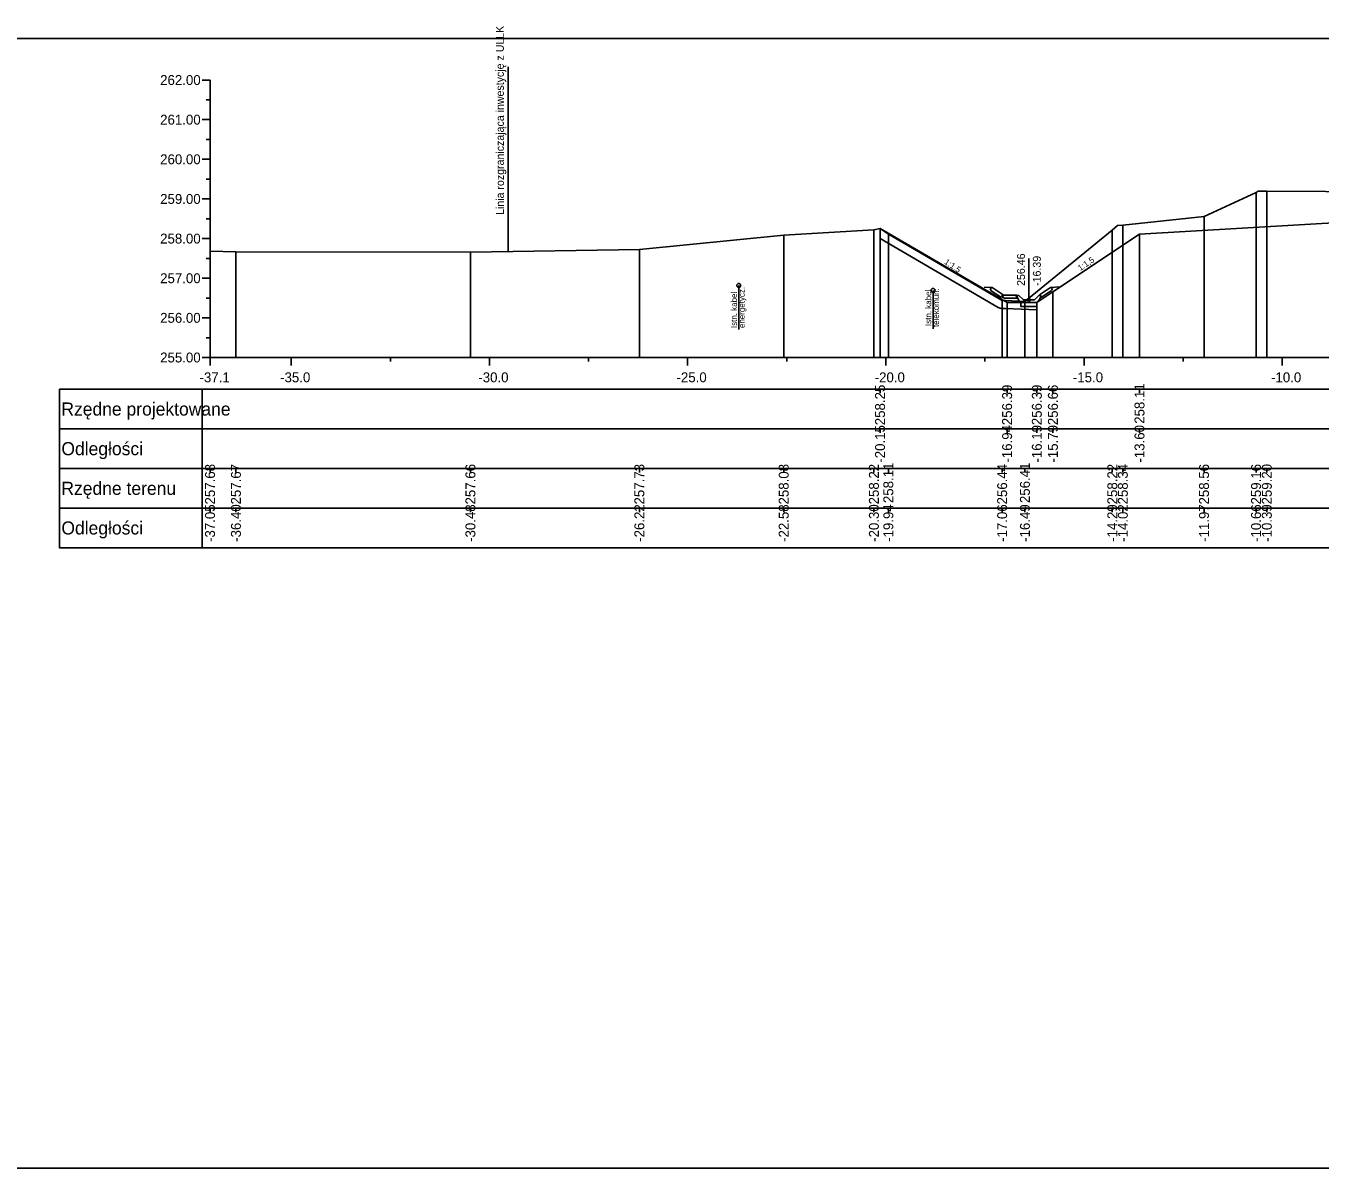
# Model space of a CAD drawing. Extents: x 6516023 to 6560129, y 5513077 to 5529206.
# Drawn here: x 6516527.82 to 6516560.47, y 5514551.66 to 5514580.47 of the extents above; entities that cross this region are included whole.
import ezdxf

# ---------------------------------------------------------------- set-up
doc = ezdxf.new("R2010")
doc.units = 0
for name, color, linetype in [('IR_default', 7, 'Continuous'), ('TOR_PRZEK_P-kable', 7, 'Continuous'), ('TOR_PRZEK_P-odwodnienie', 7, 'Continuous'), ('TOR_PRZEK_P-opisy', 7, 'Continuous'), ('TOR_PRZEK_P-schodkowanie+wymiana', 7, 'Continuous'), ('TOR_PRZEK_P-tabelka istniejace', 7, 'Continuous'), ('TOR_PRZEK_P-tabelka projektowane', 7, 'Continuous'), ('TOR_PRZEK_P-teren istniejacy', 7, 'Continuous'), ('TOR_PRZEK_P-uklad odniesienia', 7, 'Continuous'), ('TOR_PRZEK_P-warstwa ochronna II', 7, 'Continuous'), ('TOR_PS_T-granica PKP-projektowana', 7, 'Continuous'), ('TOR_RAMKI-ramka+tabelka 1', 7, 'Continuous')]:
    doc.layers.add(name, color=color, linetype=linetype)

msp = doc.modelspace()

# ---------------------------------------------------------------- linework, layer by layer
at = {"layer": 'IR_default'}
msp.add_lwpolyline([(6516549.367, 5514575.36), (6516552.573, 5514573.492), (6516553.323, 5514573.492), (6516553.728, 5514573.762), (6516555.913, 5514575.219), (6516561.234, 5514575.532)], dxfattribs=at)
at = {"layer": 'TOR_PRZEK_P-kable'}
for p, q in [((6516545.804, 5514573.923), (6516545.804, 5514572.813)), ((6516550.704, 5514573.798), (6516550.704, 5514572.825))]:
    msp.add_line(p, q, dxfattribs=at)
for centre in [(6516545.804, 5514573.923), (6516550.704, 5514573.798)]:
    msp.add_circle(centre, 0.05, dxfattribs=at)
at = {"layer": 'TOR_PRZEK_P-odwodnienie'}
for p, q in [((6516553.123, 5514573.562), (6516553.123, 5514574.606)), ((6516552.476, 5514573.684), (6516552.195, 5514573.871)), ((6516553.387, 5514573.688), (6516553.668, 5514573.875)), ((6516552.431, 5514573.617), (6516552.17, 5514573.791)), ((6516552.442, 5514573.634), (6516552.431, 5514573.617)), ((6516552.476, 5514573.684), (6516552.467, 5514573.671)), ((6516552.821, 5514573.682), (6516552.484, 5514573.682)), ((6516552.821, 5514573.602), (6516552.507, 5514573.602)), ((6516552.815, 5514573.657), (6516552.863, 5514573.681)), ((6516552.821, 5514573.682), (6516552.821, 5514573.667)), ((6516552.821, 5514573.622), (6516552.821, 5514573.602)), ((6516552.983, 5514573.562), (6516552.863, 5514573.681)), ((6516552.983, 5514573.562), (6516553.263, 5514573.562)), ((6516553.263, 5514573.562), (6516553.383, 5514573.681)), ((6516553.383, 5514573.681), (6516553.43, 5514573.657)), ((6516553.387, 5514573.688), (6516553.396, 5514573.675)), ((6516553.421, 5514573.638), (6516553.432, 5514573.621)), ((6516553.432, 5514573.621), (6516553.693, 5514573.795)), ((6516552.933, 5514573.492), (6516553.313, 5514573.492))]:
    msp.add_line(p, q, dxfattribs=at)
for points in [[(6516551.99, 5514573.881), (6516552.195, 5514573.871)], [(6516552.145, 5514573.844), (6516552.195, 5514573.871)], [(6516553.914, 5514573.886), (6516553.668, 5514573.875)], [(6516553.718, 5514573.848), (6516553.668, 5514573.875)], [(6516552.145, 5514573.844), (6516552.17, 5514573.791)], [(6516552.467, 5514573.671), (6516552.432, 5514573.653)], [(6516552.432, 5514573.653), (6516552.442, 5514573.634)], [(6516552.457, 5514573.632), (6516552.484, 5514573.682)], [(6516552.457, 5514573.632), (6516552.507, 5514573.602)], [(6516552.821, 5514573.667), (6516552.802, 5514573.632)], [(6516552.802, 5514573.632), (6516552.821, 5514573.622)], [(6516552.863, 5514573.562), (6516552.815, 5514573.657)], [(6516552.933, 5514573.492), (6516552.863, 5514573.562)], [(6516553.313, 5514573.492), (6516553.383, 5514573.562)], [(6516553.383, 5514573.562), (6516553.43, 5514573.657)], [(6516553.396, 5514573.675), (6516553.431, 5514573.657)], [(6516553.431, 5514573.657), (6516553.421, 5514573.638)], [(6516553.718, 5514573.848), (6516553.693, 5514573.795)], [(6516552.573, 5514573.492), (6516552.572, 5514573.492), (6516552.573, 5514573.492), (6516552.572, 5514573.491), (6516552.573, 5514573.492), (6516552.573, 5514573.491), (6516552.573, 5514573.492), (6516552.573, 5514573.492)], [(6516553.323, 5514573.492), (6516552.923, 5514573.492), (6516552.923, 5514573.392), (6516553.323, 5514573.392), (6516553.323, 5514573.492)], [(6516553.323, 5514573.492), (6516553.322, 5514573.492), (6516553.323, 5514573.492), (6516553.322, 5514573.491), (6516553.323, 5514573.492), (6516553.323, 5514573.491), (6516553.323, 5514573.492), (6516553.323, 5514573.492)]]:
    msp.add_lwpolyline(points, dxfattribs=at)
msp.add_circle((6516553.123, 5514573.562), 0.035, dxfattribs=at)
at = {"layer": 'TOR_PRZEK_P-schodkowanie+wymiana'}
msp.add_line((6516549.367, 5514575.112), (6516552.348, 5514573.369), dxfattribs=at)
msp.add_lwpolyline([(6516552.456, 5514573.342), (6516552.531, 5514573.344), (6516553.323, 5514573.306)], dxfattribs=at)
msp.add_arc((6516552.448, 5514573.541), 0.2, 239.6774, 272.0806, dxfattribs=at)
at = {"layer": 'TOR_PRZEK_P-tabelka istniejace'}
for p, q in [((6516528.663, 5514569.306), (6516528.663, 5514567.306)), ((6516532.263, 5514569.306), (6516532.263, 5514567.306)), ((6516532.463, 5514569.206), (6516532.463, 5514569.306)), ((6516533.117, 5514569.206), (6516533.117, 5514569.306)), ((6516539.033, 5514569.206), (6516539.033, 5514569.306)), ((6516543.295, 5514569.206), (6516543.295, 5514569.306)), ((6516546.937, 5514569.206), (6516546.937, 5514569.306)), ((6516549.212, 5514569.206), (6516549.212, 5514569.306)), ((6516549.577, 5514569.206), (6516549.577, 5514569.306)), ((6516552.448, 5514569.206), (6516552.448, 5514569.306)), ((6516553.022, 5514569.206), (6516553.022, 5514569.306)), ((6516555.227, 5514569.206), (6516555.227, 5514569.306)), ((6516555.493, 5514569.206), (6516555.493, 5514569.306)), ((6516557.541, 5514569.206), (6516557.541, 5514569.306)), ((6516558.853, 5514569.206), (6516558.853, 5514569.306)), ((6516559.125, 5514569.206), (6516559.125, 5514569.306)), ((6516528.663, 5514568.306), (6516607.463, 5514568.306)), ((6516532.463, 5514568.206), (6516532.463, 5514568.306)), ((6516533.117, 5514568.206), (6516533.117, 5514568.306)), ((6516539.033, 5514568.206), (6516539.033, 5514568.306)), ((6516543.295, 5514568.206), (6516543.295, 5514568.306)), ((6516546.937, 5514568.206), (6516546.937, 5514568.306)), ((6516549.212, 5514568.206), (6516549.212, 5514568.306)), ((6516549.577, 5514568.206), (6516549.577, 5514568.306)), ((6516552.448, 5514568.206), (6516552.448, 5514568.306)), ((6516553.022, 5514568.206), (6516553.022, 5514568.306)), ((6516555.227, 5514568.206), (6516555.227, 5514568.306)), ((6516555.493, 5514568.206), (6516555.493, 5514568.306)), ((6516557.541, 5514568.206), (6516557.541, 5514568.306)), ((6516558.853, 5514568.206), (6516558.853, 5514568.306)), ((6516559.125, 5514568.206), (6516559.125, 5514568.306))]:
    msp.add_line(p, q, dxfattribs=at)
for points in [[(6516558.853, 5514576.268), (6516558.853, 5514572.306), (6516558.853, 5514572.176), (6516558.853, 5514572.106)], [(6516559.125, 5514576.301), (6516559.125, 5514572.306), (6516559.125, 5514572.176), (6516559.125, 5514572.106)], [(6516557.541, 5514575.663), (6516557.541, 5514572.306), (6516557.541, 5514572.176), (6516557.541, 5514572.106)], [(6516546.937, 5514575.189), (6516546.937, 5514572.306), (6516546.937, 5514572.176), (6516546.937, 5514572.106)], [(6516549.212, 5514575.327), (6516549.212, 5514572.306), (6516549.212, 5514572.176), (6516549.212, 5514572.106)], [(6516549.577, 5514575.221), (6516549.577, 5514572.306), (6516549.577, 5514572.176), (6516549.577, 5514572.106)], [(6516555.227, 5514575.322), (6516555.227, 5514572.306), (6516555.227, 5514572.176), (6516555.227, 5514572.106)], [(6516555.493, 5514575.447), (6516555.493, 5514572.306), (6516555.493, 5514572.176), (6516555.493, 5514572.106)], [(6516543.295, 5514574.833), (6516543.295, 5514572.306), (6516543.295, 5514572.176), (6516543.295, 5514572.106)], [(6516532.463, 5514574.786), (6516532.463, 5514572.306), (6516532.463, 5514572.176), (6516532.463, 5514572.106)], [(6516533.117, 5514574.774), (6516533.117, 5514572.306), (6516533.117, 5514572.176), (6516533.117, 5514572.106)], [(6516539.033, 5514574.767), (6516539.033, 5514572.306), (6516539.033, 5514572.176), (6516539.033, 5514572.106)], [(6516552.448, 5514573.541), (6516552.448, 5514572.306), (6516552.448, 5514572.176), (6516552.448, 5514572.106)], [(6516553.022, 5514573.521), (6516553.022, 5514572.306), (6516553.022, 5514572.176), (6516553.022, 5514572.106)]]:
    msp.add_lwpolyline(points, dxfattribs=at)
msp.add_lwpolyline([(6516528.663, 5514569.306), (6516528.663, 5514567.306), (6516607.463, 5514567.306), (6516607.463, 5514569.306)], close=True, dxfattribs=at)
at = {"layer": 'TOR_PRZEK_P-tabelka projektowane'}
for p, q in [((6516528.663, 5514571.306), (6516528.663, 5514569.306)), ((6516532.263, 5514571.306), (6516532.263, 5514569.306)), ((6516549.367, 5514571.206), (6516549.367, 5514571.306)), ((6516552.573, 5514571.206), (6516552.573, 5514571.306)), ((6516553.323, 5514571.206), (6516553.323, 5514571.306)), ((6516553.728, 5514571.206), (6516553.728, 5514571.306)), ((6516555.913, 5514571.206), (6516555.913, 5514571.306)), ((6516528.663, 5514570.306), (6516607.463, 5514570.306)), ((6516549.367, 5514570.206), (6516549.367, 5514570.306)), ((6516552.573, 5514570.206), (6516552.573, 5514570.306)), ((6516553.323, 5514570.206), (6516553.323, 5514570.306)), ((6516553.728, 5514570.206), (6516553.728, 5514570.306)), ((6516555.913, 5514570.206), (6516555.913, 5514570.306))]:
    msp.add_line(p, q, dxfattribs=at)
for points in [[(6516549.367, 5514575.36), (6516549.367, 5514572.306), (6516549.367, 5514572.176), (6516549.367, 5514572.106)], [(6516555.913, 5514575.219), (6516555.913, 5514572.306), (6516555.913, 5514572.176), (6516555.913, 5514572.106)], [(6516553.728, 5514573.762), (6516553.728, 5514572.306), (6516553.728, 5514572.176), (6516553.728, 5514572.106)], [(6516552.573, 5514573.492), (6516552.573, 5514572.306), (6516552.573, 5514572.176), (6516552.573, 5514572.106)], [(6516553.323, 5514573.492), (6516553.323, 5514572.306), (6516553.323, 5514572.176), (6516553.323, 5514572.106)]]:
    msp.add_lwpolyline(points, dxfattribs=at)
msp.add_lwpolyline([(6516528.663, 5514571.306), (6516528.663, 5514569.306), (6516607.463, 5514569.306), (6516607.463, 5514571.306)], close=True, dxfattribs=at)
at = {"layer": 'TOR_PRZEK_P-teren istniejacy'}
msp.add_lwpolyline([(6516532.463, 5514574.786), (6516533.117, 5514574.774), (6516539.033, 5514574.767), (6516543.295, 5514574.833), (6516546.937, 5514575.189), (6516549.212, 5514575.327), (6516549.367, 5514575.36), (6516549.577, 5514575.221), (6516552.448, 5514573.541), (6516552.532, 5514573.544), (6516553.022, 5514573.521), (6516555.227, 5514575.322), (6516555.357, 5514575.436), (6516555.493, 5514575.447), (6516557.541, 5514575.663), (6516558.853, 5514576.268), (6516558.906, 5514576.301), (6516559.125, 5514576.301), (6516562.09, 5514576.283)], dxfattribs=at)
at = {"layer": 'TOR_PRZEK_P-uklad odniesienia'}
for p, q in [((6516532.263, 5514579.106), (6516532.463, 5514579.106)), ((6516532.463, 5514579.106), (6516532.463, 5514572.106)), ((6516532.363, 5514578.606), (6516532.463, 5514578.606)), ((6516532.263, 5514578.106), (6516532.463, 5514578.106)), ((6516532.363, 5514577.606), (6516532.463, 5514577.606)), ((6516532.263, 5514577.106), (6516532.463, 5514577.106)), ((6516532.363, 5514576.606), (6516532.463, 5514576.606)), ((6516532.263, 5514576.106), (6516532.463, 5514576.106)), ((6516532.363, 5514575.606), (6516532.463, 5514575.606)), ((6516532.263, 5514575.106), (6516532.463, 5514575.106)), ((6516532.363, 5514574.606), (6516532.463, 5514574.606)), ((6516532.263, 5514574.106), (6516532.463, 5514574.106)), ((6516532.363, 5514573.606), (6516532.463, 5514573.606)), ((6516532.263, 5514573.106), (6516532.463, 5514573.106)), ((6516532.363, 5514572.606), (6516532.463, 5514572.606)), ((6516532.263, 5514572.106), (6516532.463, 5514572.106)), ((6516532.463, 5514572.106), (6516607.463, 5514572.106)), ((6516532.463, 5514572.006), (6516532.463, 5514572.106)), ((6516532.463, 5514571.906), (6516532.463, 5514572.106)), ((6516534.513, 5514571.906), (6516534.513, 5514572.106)), ((6516537.013, 5514572.006), (6516537.013, 5514572.106)), ((6516539.513, 5514571.906), (6516539.513, 5514572.106)), ((6516542.013, 5514572.006), (6516542.013, 5514572.106)), ((6516544.513, 5514571.906), (6516544.513, 5514572.106)), ((6516547.013, 5514572.006), (6516547.013, 5514572.106)), ((6516549.513, 5514571.906), (6516549.513, 5514572.106)), ((6516552.013, 5514572.006), (6516552.013, 5514572.106)), ((6516554.513, 5514571.906), (6516554.513, 5514572.106)), ((6516557.013, 5514572.006), (6516557.013, 5514572.106)), ((6516559.513, 5514571.906), (6516559.513, 5514572.106))]:
    msp.add_line(p, q, dxfattribs=at)
at = {"layer": 'TOR_PRZEK_P-warstwa ochronna II'}
msp.add_lwpolyline([(6516549.367, 5514575.36), (6516552.573, 5514573.492), (6516553.323, 5514573.492), (6516553.728, 5514573.762), (6516555.913, 5514575.219), (6516561.234, 5514575.532), (6516561.713, 5514575.851), (6516562.314, 5514575.875), (6516570.263, 5514576.194), (6516571.538, 5514576.244), (6516572.813, 5514576.193), (6516580.71, 5514575.877), (6516581.313, 5514575.853), (6516581.792, 5514575.534), (6516583.613, 5514575.361), (6516585.487, 5514574.112), (6516585.967, 5514573.792), (6516586.367, 5514573.792), (6516587.95, 5514574.848)], dxfattribs=at)
at = {"layer": 'TOR_PS_T-granica PKP-projektowana'}
msp.add_line((6516539.989, 5514574.781), (6516539.989, 5514579.439), dxfattribs=at)
at = {"layer": 'TOR_RAMKI-ramka+tabelka 1'}
msp.add_lwpolyline([(6516362.013, 5514580.156), (6516609.513, 5514580.156), (6516609.513, 5514551.656), (6516362.013, 5514551.656)], close=True, dxfattribs=at)

# ---------------------------------------------------------------- texts
at = {"layer": 'TOR_PRZEK_P-kable'}
for s, height, p in [('energetycz.', 0.14999, (6516545.953, 5514572.849)), ('Istn. kabel', 0.14999, (6516545.759, 5514572.849)), ('Istn. kabel', 0.14999, (6516550.659, 5514572.901)), ('telekomun.', 0.15, (6516550.854, 5514572.873))]:
    msp.add_text(s, height=height, rotation=90.0511, dxfattribs=at).set_placement(p)
at = {"layer": 'TOR_PRZEK_P-odwodnienie'}
for s, p in [('256.46', (6516553.023, 5514573.912)), ('-16.39', (6516553.423, 5514573.912))]:
    msp.add_text(s, height=0.2, rotation=90, dxfattribs=at).set_placement(p)
at = {"layer": 'TOR_PRZEK_P-opisy'}
for rotation, p in [(325.9299, (6516550.974, 5514574.482)), (34.0701, (6516554.419, 5514574.283))]:
    msp.add_text('1:1,5', height=0.15, rotation=rotation, dxfattribs=at).set_placement(p)
at = {"layer": 'TOR_PRZEK_P-tabelka istniejace'}
for s, p in [('257.68', (6516532.588, 5514568.398)), ('257.67', (6516533.242, 5514568.398)), ('257.66', (6516539.158, 5514568.398)), ('257.73', (6516543.42, 5514568.398)), ('258.08', (6516547.062, 5514568.398)), ('258.22', (6516549.337, 5514568.4)), ('258.11', (6516549.702, 5514568.433)), ('256.44', (6516552.573, 5514568.399)), ('256.41', (6516553.147, 5514568.433)), ('258.22', (6516555.352, 5514568.4)), ('258.34', (6516555.618, 5514568.399)), ('258.56', (6516557.666, 5514568.398)), ('259.16', (6516558.978, 5514568.398)), ('259.20', (6516559.25, 5514568.398)), ('-37.05', (6516532.588, 5514567.453)), ('-36.40', (6516533.242, 5514567.455)), ('-30.48', (6516539.158, 5514567.454)), ('-26.22', (6516543.42, 5514567.456)), ('-22.58', (6516547.062, 5514567.454)), ('-20.30', (6516549.337, 5514567.455)), ('-19.94', (6516549.702, 5514567.455)), ('-17.06', (6516552.573, 5514567.454)), ('-16.49', (6516553.147, 5514567.455)), ('-14.29', (6516555.352, 5514567.455)), ('-14.02', (6516555.618, 5514567.456)), ('-11.97', (6516557.666, 5514567.455)), ('-10.66', (6516558.978, 5514567.454)), ('-10.39', (6516559.25, 5514567.455))]:
    msp.add_text(s, height=0.25, rotation=90, dxfattribs=at).set_placement(p)
for s, p in [('Rzędne terenu', (6516528.713, 5514568.641)), ('Odległości', (6516528.713, 5514567.641))]:
    msp.add_text(s, height=0.33, dxfattribs=at).set_placement(p)
at = {"layer": 'TOR_PRZEK_P-tabelka projektowane'}
for s, p in [('258.25', (6516549.492, 5514570.397)), ('256.39', (6516552.698, 5514570.398)), ('256.39', (6516553.448, 5514570.398)), ('256.66', (6516553.853, 5514570.398)), ('258.11', (6516556.038, 5514570.433)), ('-20.15', (6516549.492, 5514569.453)), ('-16.94', (6516552.698, 5514569.455)), ('-16.19', (6516553.448, 5514569.455)), ('-15.79', (6516553.853, 5514569.455)), ('-13.60', (6516556.038, 5514569.455))]:
    msp.add_text(s, height=0.25, rotation=90, dxfattribs=at).set_placement(p)
for s, p in [('Rzędne projektowane', (6516528.713, 5514570.641)), ('Odległości', (6516528.713, 5514569.641))]:
    msp.add_text(s, height=0.33, dxfattribs=at).set_placement(p)
at = {"layer": 'TOR_PRZEK_P-uklad odniesienia'}
for s, height, p in [('262.00', 0.25, (6516531.205, 5514578.981)), ('261.00', 0.25, (6516531.205, 5514577.981)), ('260.00', 0.25, (6516531.205, 5514576.981)), ('259.00', 0.25, (6516531.205, 5514575.981)), ('258.00', 0.25, (6516531.205, 5514574.981)), ('257.00', 0.25, (6516531.205, 5514573.981)), ('256.00', 0.25, (6516531.205, 5514572.981)), ('255.00', 0.25, (6516531.205, 5514571.981)), ('-', 0.0001, (6516532.463, 5514572.106)), ('-37.1', 0.25, (6516532.199, 5514571.481)), ('-35.0', 0.25, (6516534.232, 5514571.481)), ('-30.0', 0.25, (6516539.232, 5514571.481)), ('-25.0', 0.25, (6516544.232, 5514571.481)), ('-20.0', 0.25, (6516549.232, 5514571.481)), ('-15.0', 0.25, (6516554.232, 5514571.481)), ('-10.0', 0.25, (6516559.232, 5514571.481))]:
    msp.add_text(s, height=height, dxfattribs=at).set_placement(p)
at = {"layer": 'TOR_PS_T-granica PKP-projektowana'}
msp.add_text('Linia rozgraniczająca inwestycję z ULLK', height=0.2, rotation=90.0511, dxfattribs=at).set_placement((6516539.879, 5514575.703))

doc.saveas('drawing.dxf')
